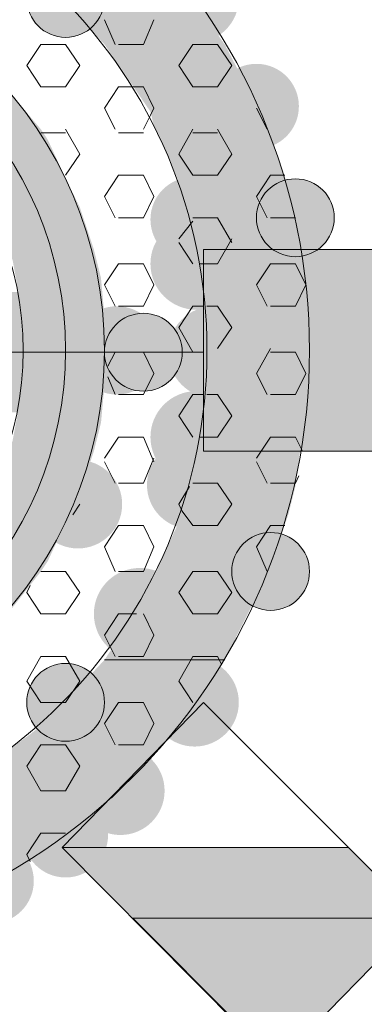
# Model space of a CAD drawing. Extents: x 3940905 to 4145695, y 925352 to 1109797.
# Tile 307 of 656: x 3982650 to 3982700, y 1099840 to 1099982. Entities that reach past the tile are written whole.
import ezdxf

# ---------------------------------------------------------------- set-up
doc = ezdxf.new("R2010")
doc.units = 0
doc.header["$LTSCALE"] = 750
doc.header["$MEASUREMENT"] = 0
doc.layers.add('CKD Equipments', color=252, linetype='CONTINUOUS', lineweight=0)

msp = doc.modelspace()

# ---------------------------------------------------------------- hatches: boundary and pattern name
at = {"layer": 'CKD Equipments', "true_color": 0x808080}
h = msp.add_hatch(color=8, dxfattribs=at)
edge = h.paths.add_edge_path(flags=16)
edge.add_arc((3982675.35, 1099984.95), 6.36, 0, 360)
h = msp.add_hatch(color=8, dxfattribs=at)
edge = h.paths.add_edge_path(flags=16)
edge.add_arc((3982656.78, 1099984.95), 5.6, 0, 360)
h = msp.add_hatch(color=8, dxfattribs=at)
h.paths.add_polyline_path([(3982679.68, 1099978.33), (3982654.23, 1099986.98), (3982673.57, 1099986.98)])
h.paths.add_polyline_path([(3982662.38, 1099978.33), (3982679.68, 1099978.33), (3982654.23, 1099986.98)])
h = msp.add_hatch(color=8, dxfattribs=at)
h.paths.add_polyline_path([(3982684.76, 1099968.66), (3982662.38, 1099978.33), (3982679.68, 1099978.33)])
h.paths.add_polyline_path([(3982668.99, 1099968.66), (3982684.76, 1099968.66), (3982662.38, 1099978.33)])
h.paths.add_polyline_path([(3982679.68, 1099978.33), (3982662.38, 1099978.33)], flags=16)
h.paths.add_polyline_path([(3982662.38, 1099978.33), (3982679.68, 1099978.33)], flags=16)
h = msp.add_hatch(color=8, dxfattribs=at)
edge = h.paths.add_edge_path(flags=16)
edge.add_arc((3982684.25, 1099969.43), 6.11, 0, 360)
h = msp.add_hatch(color=8, dxfattribs=at)
h.paths.add_polyline_path([(3982653.22, 1099966.12), (3982639.48, 1099972.73), (3982647.62, 1099972.73)])
h.paths.add_polyline_path([(3982646.09, 1099966.12), (3982653.22, 1099966.12), (3982639.48, 1099972.73)])
h = msp.add_hatch(color=8, dxfattribs=at)
h.paths.add_polyline_path([(3982685.78, 1099966.63), (3982668.99, 1099968.66), (3982684.76, 1099968.66)])
h.paths.add_polyline_path([(3982669.5, 1099966.63), (3982685.78, 1099966.63), (3982668.99, 1099968.66)])
h = msp.add_hatch(color=8, dxfattribs=at)
h.paths.add_polyline_path([(3982688.83, 1099957.47), (3982669.5, 1099966.63), (3982685.78, 1099966.63)])
h.paths.add_polyline_path([(3982673.57, 1099957.47), (3982688.83, 1099957.47), (3982669.5, 1099966.63)])
h = msp.add_hatch(color=8, dxfattribs=at)
h.paths.add_polyline_path([(3982654.23, 1099964.59), (3982646.09, 1099966.12), (3982653.22, 1099966.12)])
h.paths.add_polyline_path([(3982647.11, 1099964.59), (3982654.23, 1099964.59), (3982646.09, 1099966.12)])
h = msp.add_hatch(color=8, dxfattribs=at)
h.paths.add_polyline_path([(3982657.29, 1099957.98), (3982647.11, 1099964.59), (3982654.23, 1099964.59)])
h.paths.add_polyline_path([(3982651.18, 1099957.98), (3982657.29, 1099957.98), (3982647.11, 1099964.59)])
h = msp.add_hatch(color=8, dxfattribs=at)
h.paths.add_polyline_path([(3982651.18, 1099957.98), (3982641.51, 1099962.56), (3982648.13, 1099962.56)])
h.paths.add_polyline_path([(3982644.57, 1099957.98), (3982651.18, 1099957.98), (3982641.51, 1099962.56)])
h = msp.add_hatch(color=8, dxfattribs=at)
edge = h.paths.add_edge_path(flags=16)
edge.add_arc((3982675.1, 1099953.15), 6.11, 0, 360)
h = msp.add_hatch(color=8, dxfattribs=at)
edge = h.paths.add_edge_path(flags=16)
edge.add_arc((3982689.85, 1099953.4), 5.6, 0, 360)
h = msp.add_hatch(color=8, dxfattribs=at)
h.paths.add_polyline_path([(3982652.2, 1099954.93), (3982644.57, 1099957.98), (3982651.18, 1099957.98)])
h.paths.add_polyline_path([(3982646.09, 1099954.93), (3982652.2, 1099954.93), (3982644.57, 1099957.98)])
h = msp.add_hatch(color=8, dxfattribs=at)
h.paths.add_polyline_path([(3982658.81, 1099954.93), (3982651.18, 1099957.98), (3982657.29, 1099957.98)])
h.paths.add_polyline_path([(3982652.2, 1099954.93), (3982658.81, 1099954.93), (3982651.18, 1099957.98)])
h = msp.add_hatch(color=8, dxfattribs=at)
h.paths.add_polyline_path([(3982689.85, 1099953.91), (3982673.57, 1099957.47), (3982688.83, 1099957.47)])
h.paths.add_polyline_path([(3982674.59, 1099953.91), (3982689.85, 1099953.91), (3982673.57, 1099957.47)])
h = msp.add_hatch(color=8, dxfattribs=at)
h.paths.add_polyline_path([(3982654.74, 1099948.82), (3982646.09, 1099954.93), (3982652.2, 1099954.93)])
h.paths.add_polyline_path([(3982648.64, 1099948.82), (3982654.74, 1099948.82), (3982646.09, 1099954.93)])
h = msp.add_hatch(color=8, dxfattribs=at)
h.paths.add_polyline_path([(3982660.85, 1099948.82), (3982652.2, 1099954.93), (3982658.81, 1099954.93)])
h.paths.add_polyline_path([(3982654.74, 1099948.82), (3982660.85, 1099948.82), (3982652.2, 1099954.93)])
h = msp.add_hatch(color=8, dxfattribs=at)
h.paths.add_polyline_path([(3982690.87, 1099946.28), (3982674.59, 1099953.91), (3982689.85, 1099953.91)])
h.paths.add_polyline_path([(3982676.62, 1099946.28), (3982690.87, 1099946.28), (3982674.59, 1099953.91)])
h = msp.add_hatch(color=8, dxfattribs=at)
edge = h.paths.add_edge_path(flags=16)
edge.add_arc((3982675.6, 1099946.78), 6.61, 0, 360)
h = msp.add_hatch(color=8, dxfattribs=at)
h.paths.add_polyline_path([(3982655.25, 1099947.29), (3982648.64, 1099948.82), (3982654.74, 1099948.82)])
h.paths.add_polyline_path([(3982649.15, 1099947.29), (3982655.25, 1099947.29), (3982648.64, 1099948.82)])
h = msp.add_hatch(color=8, dxfattribs=at)
h.paths.add_polyline_path([(3982661.87, 1099944.75), (3982654.74, 1099948.82), (3982660.85, 1099948.82)])
h.paths.add_polyline_path([(3982655.76, 1099944.75), (3982661.87, 1099944.75), (3982654.74, 1099948.82)])
at = {"layer": 'CKD Equipments', "true_color": 0xff0000}
h = msp.add_hatch(color=1, dxfattribs=at)
h.paths.add_polyline_path([(3982676.62, 1099919.82), (3982728.52, 1099948.82), (3982676.62, 1099948.82)])
h.paths.add_polyline_path([(3982728.52, 1099919.82), (3982676.62, 1099919.82), (3982728.52, 1099948.82)])
at = {"layer": 'CKD Equipments', "true_color": 0x808080}
h = msp.add_hatch(color=8, dxfattribs=at)
h.paths.add_polyline_path([(3982656.78, 1099939.15), (3982649.15, 1099947.29), (3982655.25, 1099947.29)])
h.paths.add_polyline_path([(3982650.67, 1099939.15), (3982656.78, 1099939.15), (3982649.15, 1099947.29)])
h = msp.add_hatch(color=8, dxfattribs=at)
h.paths.add_polyline_path([(3982691.89, 1099940.68), (3982676.62, 1099946.28), (3982690.87, 1099946.28)])
h.paths.add_polyline_path([(3982677.13, 1099940.68), (3982691.89, 1099940.68), (3982676.62, 1099946.28)])
h = msp.add_hatch(color=8, dxfattribs=at)
h.paths.add_polyline_path([(3982662.38, 1099939.15), (3982655.76, 1099944.75), (3982661.87, 1099944.75)])
h.paths.add_polyline_path([(3982656.78, 1099939.15), (3982662.38, 1099939.15), (3982655.76, 1099944.75)])
h = msp.add_hatch(color=8, dxfattribs=at)
h.paths.add_polyline_path([(3982651.18, 1099938.64), (3982560.61, 1099942.71), (3982650.16, 1099942.71)])
h.paths.add_polyline_path([(3982560.1, 1099938.64), (3982651.18, 1099938.64), (3982560.61, 1099942.71)])
h = msp.add_hatch(color=8, dxfattribs=at)
edge = h.paths.add_edge_path(flags=16)
edge.add_arc((3982664.16, 1099934.32), 6.35, 0, 360)
h = msp.add_hatch(color=8, dxfattribs=at)
edge = h.paths.add_edge_path(flags=16)
edge.add_arc((3982678.15, 1099934.06), 6.61, 0, 360)
h = msp.add_hatch(color=8, dxfattribs=at)
h.paths.add_polyline_path([(3982691.89, 1099934.06), (3982677.13, 1099940.68), (3982691.89, 1099940.68)])
h.paths.add_polyline_path([(3982677.64, 1099934.06), (3982691.89, 1099934.06), (3982677.13, 1099940.68)])
h = msp.add_hatch(color=8, dxfattribs=at)
h.paths.add_polyline_path([(3982651.18, 1099934.06), (3982560.1, 1099938.64), (3982651.18, 1099938.64)])
h.paths.add_polyline_path([(3982559.6, 1099934.06), (3982651.18, 1099934.06), (3982560.1, 1099938.64)])
h = msp.add_hatch(color=8, dxfattribs=at)
h.paths.add_polyline_path([(3982656.78, 1099938.64), (3982650.67, 1099939.15), (3982656.78, 1099939.15)])
h.paths.add_polyline_path([(3982651.18, 1099938.64), (3982656.78, 1099938.64), (3982650.67, 1099939.15)])
h = msp.add_hatch(color=8, dxfattribs=at)
h.paths.add_polyline_path([(3982656.78, 1099929.99), (3982651.18, 1099938.64), (3982656.78, 1099938.64)])
h.paths.add_polyline_path([(3982651.18, 1099929.99), (3982656.78, 1099929.99), (3982651.18, 1099938.64)])
h = msp.add_hatch(color=8, dxfattribs=at)
h.paths.add_polyline_path([(3982662.88, 1099934.06), (3982656.78, 1099939.15), (3982662.38, 1099939.15)])
h.paths.add_polyline_path([(3982656.78, 1099934.06), (3982662.88, 1099934.06), (3982656.78, 1099939.15)])
h = msp.add_hatch(color=8, dxfattribs=at)
edge = h.paths.add_edge_path(flags=16)
edge.add_arc((3982667.97, 1099934.06), 5.6, 0, 360)
h = msp.add_hatch(color=8, dxfattribs=at)
h.paths.add_polyline_path([(3982651.18, 1099929.99), (3982559.6, 1099934.06), (3982651.18, 1099934.06)])
h.paths.add_polyline_path([(3982560.1, 1099929.99), (3982651.18, 1099929.99), (3982559.6, 1099934.06)])
h = msp.add_hatch(color=8, dxfattribs=at)
h.paths.add_polyline_path([(3982662.38, 1099929.49), (3982656.78, 1099934.06), (3982662.88, 1099934.06)])
h.paths.add_polyline_path([(3982656.78, 1099929.49), (3982662.38, 1099929.49), (3982656.78, 1099934.06)])
h = msp.add_hatch(color=8, dxfattribs=at)
h.paths.add_polyline_path([(3982691.89, 1099927.45), (3982677.64, 1099934.06), (3982691.89, 1099934.06)])
h.paths.add_polyline_path([(3982677.13, 1099927.45), (3982691.89, 1099927.45), (3982677.64, 1099934.06)])
h = msp.add_hatch(color=8, dxfattribs=at)
h.paths.add_polyline_path([(3982650.16, 1099925.41), (3982560.1, 1099929.99), (3982651.18, 1099929.99)])
h.paths.add_polyline_path([(3982560.61, 1099925.41), (3982650.16, 1099925.41), (3982560.1, 1099929.99)])
h = msp.add_hatch(color=8, dxfattribs=at)
h.paths.add_polyline_path([(3982656.78, 1099929.49), (3982651.18, 1099929.99), (3982656.78, 1099929.99)])
h.paths.add_polyline_path([(3982650.67, 1099929.49), (3982656.78, 1099929.49), (3982651.18, 1099929.99)])
h = msp.add_hatch(color=8, dxfattribs=at)
h.paths.add_polyline_path([(3982655.25, 1099921.34), (3982650.67, 1099929.49), (3982656.78, 1099929.49)])
h.paths.add_polyline_path([(3982649.15, 1099921.34), (3982655.25, 1099921.34), (3982650.67, 1099929.49)])
h = msp.add_hatch(color=8, dxfattribs=at)
h.paths.add_polyline_path([(3982661.87, 1099923.89), (3982656.78, 1099929.49), (3982662.38, 1099929.49)])
h.paths.add_polyline_path([(3982655.76, 1099923.89), (3982661.87, 1099923.89), (3982656.78, 1099929.49)])
h = msp.add_hatch(color=8, dxfattribs=at)
edge = h.paths.add_edge_path(flags=16)
edge.add_arc((3982675.6, 1099921.85), 6.61, 0, 360)
h = msp.add_hatch(color=8, dxfattribs=at)
h.paths.add_polyline_path([(3982690.87, 1099922.36), (3982677.13, 1099927.45), (3982691.89, 1099927.45)])
h.paths.add_polyline_path([(3982676.62, 1099922.36), (3982690.87, 1099922.36), (3982677.13, 1099927.45)])
h = msp.add_hatch(color=8, dxfattribs=at)
h.paths.add_polyline_path([(3982660.85, 1099919.82), (3982655.76, 1099923.89), (3982661.87, 1099923.89)])
h.paths.add_polyline_path([(3982654.74, 1099919.82), (3982660.85, 1099919.82), (3982655.76, 1099923.89)])
h = msp.add_hatch(color=8, dxfattribs=at)
h.paths.add_polyline_path([(3982654.74, 1099919.82), (3982649.15, 1099921.34), (3982655.25, 1099921.34)])
h.paths.add_polyline_path([(3982648.64, 1099919.82), (3982654.74, 1099919.82), (3982649.15, 1099921.34)])
h = msp.add_hatch(color=8, dxfattribs=at)
edge = h.paths.add_edge_path(flags=16)
edge.add_arc((3982674.84, 1099914.98), 6.35, 0, 360)
h = msp.add_hatch(color=8, dxfattribs=at)
h.paths.add_polyline_path([(3982689.85, 1099914.73), (3982676.62, 1099922.36), (3982690.87, 1099922.36)])
h.paths.add_polyline_path([(3982674.59, 1099914.73), (3982689.85, 1099914.73), (3982676.62, 1099922.36)])
h = msp.add_hatch(color=8, dxfattribs=at)
h.paths.add_polyline_path([(3982652.2, 1099913.2), (3982648.64, 1099919.82), (3982654.74, 1099919.82)])
h.paths.add_polyline_path([(3982646.09, 1099913.2), (3982652.2, 1099913.2), (3982648.64, 1099919.82)])
h = msp.add_hatch(color=8, dxfattribs=at)
h.paths.add_polyline_path([(3982658.81, 1099913.71), (3982654.74, 1099919.82), (3982660.85, 1099919.82)])
h.paths.add_polyline_path([(3982652.2, 1099913.71), (3982658.81, 1099913.71), (3982654.74, 1099919.82)])
h = msp.add_hatch(color=8, dxfattribs=at)
edge = h.paths.add_edge_path(flags=16)
edge.add_arc((3982658.56, 1099912.19), 6.36, 0, 360)
h = msp.add_hatch(color=8, dxfattribs=at)
h.paths.add_polyline_path([(3982688.83, 1099910.66), (3982674.59, 1099914.73), (3982689.85, 1099914.73)])
h.paths.add_polyline_path([(3982673.57, 1099910.66), (3982688.83, 1099910.66), (3982674.59, 1099914.73)])
h = msp.add_hatch(color=8, dxfattribs=at)
h.paths.add_polyline_path([(3982651.18, 1099910.66), (3982646.09, 1099913.2), (3982652.2, 1099913.2)])
h.paths.add_polyline_path([(3982644.57, 1099910.66), (3982651.18, 1099910.66), (3982646.09, 1099913.2)])
h = msp.add_hatch(color=8, dxfattribs=at)
h.paths.add_polyline_path([(3982657.29, 1099910.66), (3982652.2, 1099913.71), (3982658.81, 1099913.71)])
h.paths.add_polyline_path([(3982651.18, 1099910.66), (3982657.29, 1099910.66), (3982652.2, 1099913.71)])
h = msp.add_hatch(color=8, dxfattribs=at)
h.paths.add_polyline_path([(3982648.13, 1099906.08), (3982644.57, 1099910.66), (3982651.18, 1099910.66)])
h.paths.add_polyline_path([(3982641.51, 1099906.08), (3982648.13, 1099906.08), (3982644.57, 1099910.66)])
h = msp.add_hatch(color=8, dxfattribs=at)
h.paths.add_polyline_path([(3982654.23, 1099904.04), (3982651.18, 1099910.66), (3982657.29, 1099910.66)])
h.paths.add_polyline_path([(3982647.11, 1099904.04), (3982654.23, 1099904.04), (3982651.18, 1099910.66)])
h = msp.add_hatch(color=8, dxfattribs=at)
h.paths.add_polyline_path([(3982685.78, 1099902.01), (3982673.57, 1099910.66), (3982688.83, 1099910.66)])
h.paths.add_polyline_path([(3982669.5, 1099902.01), (3982685.78, 1099902.01), (3982673.57, 1099910.66)])
h = msp.add_hatch(color=8, dxfattribs=at)
edge = h.paths.add_edge_path(flags=16)
edge.add_arc((3982686.29, 1099902.52), 5.6, 0, 360)
h = msp.add_hatch(color=8, dxfattribs=at)
h.paths.add_polyline_path([(3982653.22, 1099902.52), (3982647.11, 1099904.04), (3982654.23, 1099904.04)])
h.paths.add_polyline_path([(3982646.09, 1099902.52), (3982653.22, 1099902.52), (3982647.11, 1099904.04)])
h = msp.add_hatch(color=8, dxfattribs=at)
edge = h.paths.add_edge_path(flags=16)
edge.add_arc((3982667.46, 1099896.41), 6.61, 0, 360)
h = msp.add_hatch(color=8, dxfattribs=at)
h.paths.add_polyline_path([(3982647.62, 1099895.39), (3982646.09, 1099902.52), (3982653.22, 1099902.52)])
h.paths.add_polyline_path([(3982639.48, 1099895.39), (3982647.62, 1099895.39), (3982646.09, 1099902.52)])
h = msp.add_hatch(color=8, dxfattribs=at)
h.paths.add_polyline_path([(3982684.76, 1099899.97), (3982669.5, 1099902.01), (3982685.78, 1099902.01)])
h.paths.add_polyline_path([(3982668.99, 1099899.97), (3982684.76, 1099899.97), (3982669.5, 1099902.01)])
h = msp.add_hatch(color=8, dxfattribs=at)
h.paths.add_polyline_path([(3982679.68, 1099889.8), (3982668.99, 1099899.97), (3982684.76, 1099899.97)])
h.paths.add_polyline_path([(3982662.38, 1099889.8), (3982679.68, 1099889.8), (3982668.99, 1099899.97)])
h = msp.add_hatch(color=8, dxfattribs=at)
edge = h.paths.add_edge_path(flags=16)
edge.add_arc((3982656.78, 1099883.69), 5.6, 0, 360)
h = msp.add_hatch(color=8, dxfattribs=at)
h.paths.add_polyline_path([(3982673.57, 1099881.15), (3982662.38, 1099889.8), (3982679.68, 1099889.8)])
h.paths.add_polyline_path([(3982654.23, 1099881.15), (3982673.57, 1099881.15), (3982662.38, 1099889.8)])
h = msp.add_hatch(color=8, dxfattribs=at)
edge = h.paths.add_edge_path(flags=16)
edge.add_arc((3982675.35, 1099883.69), 6.36, 0, 360)
h = msp.add_hatch(color=8, dxfattribs=at)
h.paths.add_polyline_path([(3982672.04, 1099879.11), (3982654.23, 1099881.15), (3982673.57, 1099881.15)])
h.paths.add_polyline_path([(3982651.69, 1099879.11), (3982672.04, 1099879.11), (3982654.23, 1099881.15)])
h = msp.add_hatch(color=8, dxfattribs=at)
h.paths.add_polyline_path([(3982667.46, 1099874.02), (3982651.69, 1099879.11), (3982672.04, 1099879.11)])
h.paths.add_polyline_path([(3982644.57, 1099874.02), (3982667.46, 1099874.02), (3982651.69, 1099879.11)])
h = msp.add_hatch(color=8, dxfattribs=at)
edge = h.paths.add_edge_path(flags=16)
edge.add_arc((3982664.67, 1099870.97), 6.36, 0, 360)
h = msp.add_hatch(color=8, dxfattribs=at)
h.paths.add_polyline_path([(3982662.88, 1099869.45), (3982644.57, 1099874.02), (3982667.46, 1099874.02)])
h.paths.add_polyline_path([(3982636.94, 1099869.45), (3982662.88, 1099869.45), (3982644.57, 1099874.02)])
h = msp.add_hatch(color=8, dxfattribs=at)
edge = h.paths.add_edge_path(flags=16)
edge.add_arc((3982656.78, 1099864.61), 6.11, 0, 360)
h = msp.add_hatch(color=8, dxfattribs=at)
h.paths.add_polyline_path([(3982661.36, 1099868.43), (3982636.94, 1099869.45), (3982662.88, 1099869.45)])
h.paths.add_polyline_path([(3982634.39, 1099868.43), (3982661.36, 1099868.43), (3982636.94, 1099869.45)])
h = msp.add_hatch(color=8, dxfattribs=at)
h.paths.add_polyline_path([(3982656.27, 1099864.36), (3982634.39, 1099868.43), (3982661.36, 1099868.43)])
h.paths.add_polyline_path([(3982623.2, 1099864.36), (3982656.27, 1099864.36), (3982634.39, 1099868.43)])
h = msp.add_hatch(color=8, dxfattribs=at)
h.paths.add_polyline_path([(3982653.73, 1099862.32), (3982623.2, 1099864.36), (3982656.27, 1099864.36)])
h.paths.add_polyline_path([(3982611.49, 1099862.32), (3982653.73, 1099862.32), (3982623.2, 1099864.36)])
h = msp.add_hatch(color=8, dxfattribs=at)
edge = h.paths.add_edge_path(flags=16)
edge.add_arc((3982646.09, 1099858), 6.11, 0, 360)
h = msp.add_hatch(color=8, dxfattribs=at)
h.paths.add_polyline_path([(3982652.71, 1099861.3), (3982557.56, 1099862.32), (3982653.73, 1099862.32)])
h.paths.add_polyline_path([(3982558.58, 1099861.3), (3982652.71, 1099861.3), (3982557.56, 1099862.32)])
at = {"layer": 'CKD Equipments', "true_color": 0xff0000}
h = msp.add_hatch(color=1, dxfattribs=at)
h.paths.add_polyline_path([(3982666.45, 1099852.65), (3982697.48, 1099862.83), (3982656.27, 1099862.83)])
h.paths.add_polyline_path([(3982707.66, 1099852.65), (3982666.45, 1099852.65), (3982697.48, 1099862.83)])
at = {"layer": 'CKD Equipments', "true_color": 0x808080}
h = msp.add_hatch(color=8, dxfattribs=at)
h.paths.add_polyline_path([(3982646.09, 1099858.25), (3982558.58, 1099861.3), (3982652.71, 1099861.3)])
h.paths.add_polyline_path([(3982564.18, 1099858.25), (3982646.09, 1099858.25), (3982558.58, 1099861.3)])

# ---------------------------------------------------------------- linework, layer by layer
at = {"layer": 'CKD Equipments', "color": 8, "true_color": 0x808080}
for p, q in [((3982662.38, 1099981.89), (3982663.9, 1099978.33)), ((3982669.5, 1099981.89), (3982667.97, 1099978.33)), ((3982653.22, 1099978.33), (3982651.18, 1099975.28)), ((3982656.78, 1099978.33), (3982653.22, 1099978.33)), ((3982656.78, 1099978.33), (3982658.81, 1099975.28)), ((3982667.97, 1099978.33), (3982664.41, 1099978.33)), ((3982675.1, 1099978.33), (3982673.06, 1099975.28)), ((3982678.66, 1099978.33), (3982675.1, 1099978.33)), ((3982678.66, 1099978.33), (3982680.69, 1099975.28)), ((3982651.18, 1099975.28), (3982653.22, 1099972.23)), ((3982658.81, 1099975.28), (3982656.78, 1099972.23)), ((3982673.06, 1099975.28), (3982675.1, 1099972.23)), ((3982680.69, 1099975.28), (3982678.66, 1099972.23)), ((3982656.78, 1099972.23), (3982653.22, 1099972.23)), ((3982664.41, 1099972.23), (3982662.38, 1099969.17)), ((3982666.45, 1099972.23), (3982664.41, 1099972.23)), ((3982667.97, 1099972.23), (3982666.45, 1099972.23)), ((3982667.97, 1099972.23), (3982669.5, 1099969.17)), ((3982678.66, 1099972.23), (3982675.1, 1099972.23)), ((3982662.38, 1099969.17), (3982663.9, 1099966.12)), ((3982668.99, 1099968.16), (3982667.97, 1099966.12)), ((3982669.5, 1099969.17), (3982668.99, 1099968.16)), ((3982684.25, 1099969.17), (3982685.78, 1099966.12)), ((3982656.78, 1099965.61), (3982653.22, 1099965.61)), ((3982656.78, 1099966.12), (3982658.81, 1099962.56)), ((3982667.97, 1099965.61), (3982664.41, 1099965.61)), ((3982675.1, 1099966.12), (3982673.06, 1099962.56)), ((3982678.66, 1099965.61), (3982675.1, 1099965.61)), ((3982678.66, 1099966.12), (3982680.69, 1099962.56)), ((3982658.81, 1099962.56), (3982656.78, 1099959.51)), ((3982673.06, 1099962.56), (3982675.1, 1099959.51)), ((3982680.69, 1099962.56), (3982678.66, 1099959.51)), ((3982664.41, 1099959.51), (3982662.38, 1099956.45)), ((3982667.97, 1099959.51), (3982664.41, 1099959.51)), ((3982667.97, 1099959.51), (3982669.5, 1099956.45)), ((3982678.66, 1099959.51), (3982675.1, 1099959.51)), ((3982686.29, 1099959.51), (3982684.25, 1099956.45)), ((3982688.33, 1099959.51), (3982686.29, 1099959.51)), ((3982662.38, 1099956.45), (3982663.9, 1099953.4)), ((3982669.5, 1099956.45), (3982667.97, 1099953.4)), ((3982684.25, 1099956.45), (3982685.78, 1099953.4)), ((3982667.97, 1099953.4), (3982664.41, 1099953.4)), ((3982675.1, 1099952.89), (3982673.06, 1099950.35)), ((3982678.66, 1099953.4), (3982675.1, 1099953.4)), ((3982678.66, 1099953.4), (3982680.69, 1099949.84)), ((3982689.85, 1099953.4), (3982686.29, 1099953.4)), ((3982673.06, 1099949.84), (3982675.1, 1099946.78)), ((3982680.69, 1099950.35), (3982678.66, 1099946.78)), ((3982780.42, 1099948.82), (3982676.62, 1099948.82)), ((3982676.62, 1099948.82), (3982676.62, 1099919.82)), ((3982664.41, 1099946.78), (3982662.38, 1099943.73)), ((3982667.97, 1099946.78), (3982664.41, 1099946.78)), ((3982667.97, 1099946.78), (3982669.5, 1099943.73)), ((3982678.66, 1099946.78), (3982676.11, 1099946.78)), ((3982686.29, 1099946.78), (3982684.25, 1099943.73)), ((3982689.85, 1099946.78), (3982686.29, 1099946.78)), ((3982689.85, 1099946.78), (3982691.38, 1099943.73)), ((3982662.38, 1099943.73), (3982663.9, 1099940.68)), ((3982669.5, 1099943.73), (3982667.97, 1099940.68)), ((3982684.25, 1099943.73), (3982685.78, 1099940.68)), ((3982691.38, 1099943.73), (3982689.85, 1099940.68)), ((3982667.97, 1099940.68), (3982664.41, 1099940.68)), ((3982675.1, 1099940.68), (3982673.06, 1099937.63)), ((3982676.62, 1099940.68), (3982675.1, 1099940.68)), ((3982678.66, 1099940.68), (3982677.13, 1099940.68)), ((3982678.66, 1099940.68), (3982680.69, 1099937.63)), ((3982689.85, 1099940.68), (3982686.29, 1099940.68)), ((3982673.06, 1099937.63), (3982675.1, 1099934.06)), ((3982680.69, 1099937.63), (3982678.66, 1099934.57)), ((3982676.62, 1099934.06), (3982534.16, 1099934.06)), ((3982663.9, 1099934.06), (3982662.88, 1099932.03)), ((3982667.97, 1099934.06), (3982664.41, 1099934.06)), ((3982667.97, 1099934.06), (3982669.5, 1099931.01)), ((3982676.62, 1099934.06), (3982675.1, 1099934.06)), ((3982686.29, 1099934.57), (3982684.25, 1099931.01)), ((3982689.85, 1099934.06), (3982686.29, 1099934.06)), ((3982689.85, 1099934.06), (3982691.38, 1099931.01)), ((3982662.88, 1099930.5), (3982663.9, 1099927.96)), ((3982669.5, 1099931.01), (3982667.97, 1099927.96)), ((3982684.25, 1099931.01), (3982685.78, 1099927.96)), ((3982691.38, 1099931.01), (3982689.85, 1099927.96)), ((3982667.97, 1099927.96), (3982664.41, 1099927.96)), ((3982675.1, 1099927.96), (3982673.06, 1099924.91)), ((3982676.62, 1099927.96), (3982675.1, 1099927.96)), ((3982678.66, 1099927.96), (3982677.13, 1099927.96)), ((3982678.66, 1099927.96), (3982680.69, 1099924.91)), ((3982689.85, 1099927.96), (3982686.29, 1099927.96)), ((3982673.06, 1099924.91), (3982675.1, 1099921.85)), ((3982680.69, 1099924.91), (3982678.66, 1099921.85)), ((3982664.41, 1099921.85), (3982662.38, 1099918.8)), ((3982667.97, 1099921.85), (3982664.41, 1099921.85)), ((3982667.97, 1099921.85), (3982669.5, 1099918.29)), ((3982678.66, 1099921.85), (3982676.11, 1099921.85)), ((3982686.29, 1099921.85), (3982684.25, 1099918.8)), ((3982689.85, 1099921.85), (3982686.29, 1099921.85)), ((3982689.85, 1099921.85), (3982690.87, 1099919.82)), ((3982669.5, 1099918.8), (3982667.97, 1099915.24)), ((3982676.62, 1099919.82), (3982780.42, 1099919.82)), ((3982662.38, 1099918.29), (3982663.9, 1099915.24)), ((3982684.25, 1099918.29), (3982685.78, 1099915.24)), ((3982690.36, 1099916.26), (3982689.85, 1099915.24)), ((3982667.97, 1099915.24), (3982664.41, 1099915.24)), ((3982674.59, 1099914.73), (3982673.06, 1099912.19)), ((3982678.66, 1099915.24), (3982675.1, 1099915.24)), ((3982678.66, 1099915.24), (3982680.69, 1099912.19)), ((3982689.85, 1099915.24), (3982686.29, 1099915.24)), ((3982658.81, 1099912.19), (3982657.8, 1099910.66)), ((3982673.06, 1099912.19), (3982673.57, 1099911.17)), ((3982680.69, 1099912.19), (3982678.66, 1099909.13)), ((3982673.57, 1099911.17), (3982675.1, 1099909.13)), ((3982664.41, 1099909.13), (3982662.38, 1099906.08)), ((3982667.97, 1099909.13), (3982664.41, 1099909.13)), ((3982667.97, 1099909.13), (3982669.5, 1099906.08)), ((3982678.66, 1099909.13), (3982675.1, 1099909.13)), ((3982686.29, 1099909.13), (3982684.25, 1099906.08)), ((3982688.33, 1099909.13), (3982686.29, 1099909.13)), ((3982662.38, 1099906.08), (3982663.9, 1099902.52)), ((3982669.5, 1099906.08), (3982667.97, 1099902.52)), ((3982684.25, 1099906.08), (3982685.78, 1099902.52)), ((3982656.78, 1099902.52), (3982653.22, 1099902.52)), ((3982656.78, 1099902.52), (3982658.81, 1099899.47)), ((3982667.97, 1099902.52), (3982664.41, 1099902.52)), ((3982675.1, 1099902.52), (3982673.06, 1099899.47)), ((3982678.66, 1099902.52), (3982675.1, 1099902.52)), ((3982678.66, 1099902.52), (3982680.69, 1099899.47)), ((3982651.69, 1099900.48), (3982651.18, 1099899.47)), ((3982651.18, 1099899.47), (3982653.22, 1099896.41)), ((3982658.81, 1099899.47), (3982656.78, 1099896.41)), ((3982673.06, 1099899.47), (3982675.1, 1099896.41)), ((3982680.69, 1099899.47), (3982678.66, 1099896.41)), ((3982656.78, 1099896.41), (3982653.22, 1099896.41)), ((3982664.41, 1099896.41), (3982662.38, 1099893.36)), ((3982666.96, 1099896.41), (3982664.41, 1099896.41)), ((3982667.97, 1099896.41), (3982669.5, 1099893.36)), ((3982678.66, 1099896.41), (3982675.1, 1099896.41)), ((3982662.38, 1099893.36), (3982663.39, 1099891.32)), ((3982669.5, 1099893.36), (3982667.97, 1099890.31)), ((3982653.22, 1099890.31), (3982651.18, 1099886.75)), ((3982656.78, 1099890.31), (3982653.22, 1099890.31)), ((3982656.78, 1099890.31), (3982658.81, 1099886.75)), ((3982663.39, 1099891.32), (3982663.9, 1099890.31)), ((3982667.97, 1099890.31), (3982664.41, 1099890.31)), ((3982675.1, 1099890.31), (3982673.06, 1099886.75)), ((3982678.66, 1099890.31), (3982675.1, 1099890.31)), ((3982678.66, 1099890.31), (3982679.17, 1099889.29)), ((3982679.68, 1099889.8), (3982662.38, 1099889.8)), ((3982662.38, 1099889.8), (3982662.38, 1099889.8)), ((3982662.38, 1099889.8), (3982679.68, 1099889.8)), ((3982662.38, 1099889.8), (3982662.38, 1099889.8)), ((3982662.38, 1099889.8), (3982679.68, 1099889.8)), ((3982679.68, 1099889.8), (3982662.38, 1099889.8)), ((3982662.38, 1099889.8), (3982662.38, 1099889.8)), ((3982651.18, 1099886.75), (3982653.22, 1099883.69)), ((3982658.81, 1099886.75), (3982656.78, 1099883.69)), ((3982673.06, 1099886.75), (3982675.1, 1099883.69)), ((3982656.78, 1099883.69), (3982653.22, 1099883.69)), ((3982656.27, 1099862.83), (3982676.62, 1099883.69)), ((3982664.41, 1099883.69), (3982662.38, 1099880.64)), ((3982667.97, 1099883.69), (3982664.41, 1099883.69)), ((3982667.97, 1099883.69), (3982669.5, 1099880.64)), ((3982676.62, 1099883.69), (3982770.24, 1099790.07)), ((3982662.38, 1099880.64), (3982663.9, 1099877.59)), ((3982669.5, 1099880.64), (3982667.97, 1099877.59)), ((3982653.22, 1099877.59), (3982651.18, 1099874.53)), ((3982656.78, 1099877.59), (3982653.22, 1099877.59)), ((3982656.78, 1099877.59), (3982658.81, 1099874.53)), ((3982667.97, 1099877.59), (3982664.41, 1099877.59)), ((3982651.18, 1099874.53), (3982653.22, 1099870.97)), ((3982658.81, 1099874.53), (3982656.78, 1099870.97)), ((3982656.78, 1099870.97), (3982653.22, 1099870.97)), ((3982664.41, 1099870.97), (3982663.39, 1099869.95)), ((3982653.22, 1099864.87), (3982651.18, 1099861.81)), ((3982656.78, 1099864.87), (3982653.22, 1099864.87)), ((3982651.18, 1099861.81), (3982651.69, 1099860.8)), ((3982656.27, 1099862.83), (3982749.38, 1099769.21)), ((3982707.66, 1099852.65), (3982687.31, 1099831.79)), ((3982687.31, 1099831.79), (3982707.66, 1099852.65)), ((3982707.66, 1099852.65), (3982687.31, 1099831.79))]:
    msp.add_line(p, q, dxfattribs=at)
at = {"layer": 'CKD Equipments', "color": 1, "true_color": 0xff0000}
for p, q in [((3982676.62, 1099883.69), (3982656.27, 1099862.83)), ((3982656.27, 1099862.83), (3982676.62, 1099883.69)), ((3982676.62, 1099883.69), (3982656.27, 1099862.83)), ((3982676.62, 1099883.69), (3982676.62, 1099883.69)), ((3982697.48, 1099862.83), (3982676.62, 1099883.69)), ((3982676.62, 1099883.69), (3982676.62, 1099883.69)), ((3982656.27, 1099862.83), (3982697.48, 1099862.83)), ((3982707.66, 1099852.65), (3982666.45, 1099852.65)), ((3982666.45, 1099852.65), (3982687.31, 1099831.79)), ((3982687.31, 1099831.79), (3982707.66, 1099852.65))]:
    msp.add_line(p, q, dxfattribs=at)
at = {"layer": 'CKD Equipments', "color": 8, "true_color": 0x808080}
for centre, radius in [((3982605.13, 1099934.32), 86.75), ((3982605.13, 1099934.32), 72), ((3982605.13, 1099934.32), 57.24), ((3982656.78, 1099984.95), 5.6), ((3982605.13, 1099934.32), 51.64), ((3982605.13, 1099934.32), 45.54), ((3982689.85, 1099953.4), 5.6), ((3982667.97, 1099934.06), 5.6), ((3982686.29, 1099902.52), 5.6), ((3982656.78, 1099883.69), 5.6)]:
    msp.add_circle(centre, radius, dxfattribs=at)
at = {"layer": 'CKD Equipments', "color": 1, "true_color": 0xff0000}
msp.add_solid([(3982687.31, 1099831.79), (3982707.66, 1099852.65), (3982666.45, 1099852.65)], dxfattribs=at)

doc.saveas('drawing.dxf')
